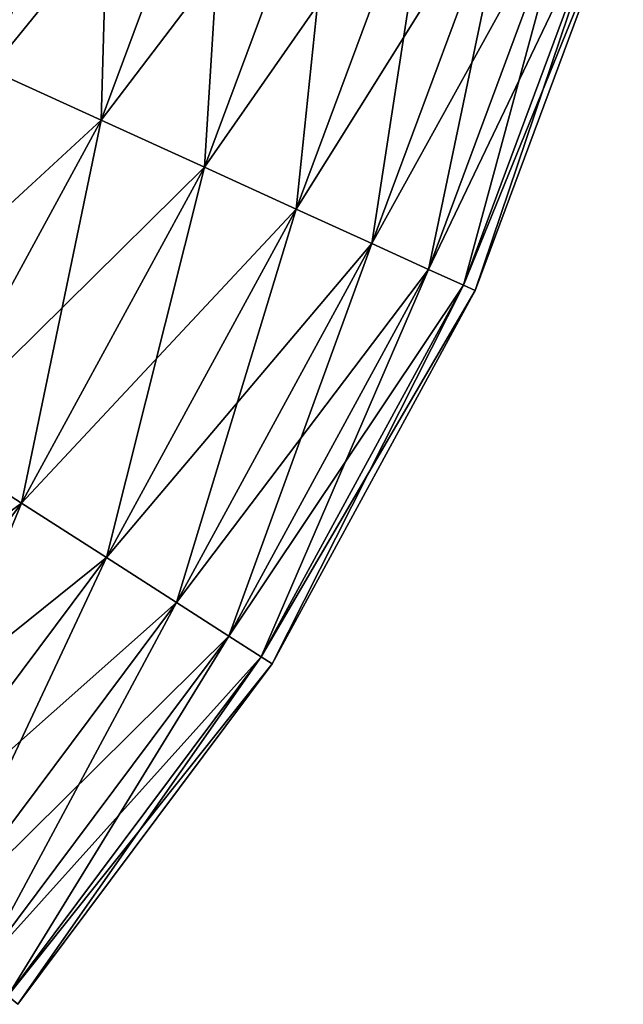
# Model space of a CAD drawing. Header units: inches. Extents: x -4.64 to 4.64, y -1.42 to 0.49.
# Tile 525 of 608: x 4.4247 to 4.4845, y -1.2 to -1.1024. Entities that reach past the tile are written whole.
import ezdxf

# ---------------------------------------------------------------- set-up
doc = ezdxf.new("R2010")
doc.units = ezdxf.units.IN
doc.header["$LTSCALE"] = 65.185185
doc.header["$MEASUREMENT"] = 0
for name, color, linetype in [('334', 7, 'CONTINUOUS'), ('335', 7, 'CONTINUOUS'), ('56', 7, 'CONTINUOUS'), ('57', 7, 'CONTINUOUS')]:
    doc.layers.add(name, color=color, linetype=linetype)

msp = doc.modelspace()

# ---------------------------------------------------------------- linework, layer by layer
at = {"layer": '334', "color": 7, "linetype": 'CONTINUOUS', "true_color": 0xa2afbf}
for points in [[(4.421768, -1.10738, -8.296887), (4.410544, -1.102267, -8.296887), (4.43382, -1.074961, -8.296887), (4.421768, -1.10738, -8.296887)], [(4.4454, -1.078347, -8.294322), (4.421768, -1.10738, -8.296887), (4.43382, -1.074961, -8.296887), (4.4454, -1.078347, -8.294322)], [(4.432748, -1.112381, -8.294322), (4.421768, -1.10738, -8.296887), (4.4454, -1.078347, -8.294322), (4.432748, -1.112381, -8.294322)], [(4.456216, -1.081509, -8.289305), (4.432748, -1.112381, -8.294322), (4.4454, -1.078347, -8.294322), (4.456216, -1.081509, -8.289305)], [(4.443002, -1.117051, -8.289305), (4.432748, -1.112381, -8.294322), (4.456216, -1.081509, -8.289305), (4.443002, -1.117051, -8.289305)], [(4.465793, -1.084309, -8.282056), (4.443002, -1.117051, -8.289305), (4.456216, -1.081509, -8.289305), (4.465793, -1.084309, -8.282056)], [(4.452084, -1.121187, -8.282056), (4.443002, -1.117051, -8.289305), (4.465793, -1.084309, -8.282056), (4.452084, -1.121187, -8.282056)], [(4.473715, -1.086625, -8.272889), (4.452084, -1.121187, -8.282056), (4.465793, -1.084309, -8.282056), (4.473715, -1.086625, -8.272889)], [(4.459594, -1.124608, -8.272889), (4.452084, -1.121187, -8.282056), (4.473715, -1.086625, -8.272889), (4.459594, -1.124608, -8.272889)], [(4.479634, -1.088356, -8.262207), (4.459594, -1.124608, -8.272889), (4.473715, -1.086625, -8.272889), (4.479634, -1.088356, -8.262207)], [(4.465207, -1.127165, -8.262207), (4.459594, -1.124608, -8.272889), (4.479634, -1.088356, -8.262207), (4.465207, -1.127165, -8.262207)], [(4.483293, -1.089426, -8.250477), (4.465207, -1.127165, -8.262207), (4.479634, -1.088356, -8.262207), (4.483293, -1.089426, -8.250477)], [(4.468675, -1.128745, -8.250477), (4.465207, -1.127165, -8.262207), (4.483293, -1.089426, -8.250477), (4.468675, -1.128745, -8.250477)], [(4.48453, -1.089788, -8.23821), (4.468675, -1.128745, -8.250477), (4.483293, -1.089426, -8.250477), (4.48453, -1.089788, -8.23821)], [(4.469849, -1.129279, -8.23821), (4.468675, -1.128745, -8.250477), (4.48453, -1.089788, -8.23821), (4.469849, -1.129279, -8.23821)], [(4.432748, -1.112381, -8.294322), (4.405221, -1.137751, -8.296887), (4.421768, -1.10738, -8.296887), (4.432748, -1.112381, -8.294322)], [(4.415376, -1.144265, -8.294322), (4.405221, -1.137751, -8.296887), (4.432748, -1.112381, -8.294322), (4.415376, -1.144265, -8.294322)], [(4.443002, -1.117051, -8.289305), (4.415376, -1.144265, -8.294322), (4.432748, -1.112381, -8.294322), (4.443002, -1.117051, -8.289305)], [(4.424861, -1.150349, -8.289305), (4.415376, -1.144265, -8.294322), (4.443002, -1.117051, -8.289305), (4.424861, -1.150349, -8.289305)], [(4.452084, -1.121187, -8.282056), (4.424861, -1.150349, -8.289305), (4.443002, -1.117051, -8.289305), (4.452084, -1.121187, -8.282056)], [(4.43326, -1.155736, -8.282056), (4.424861, -1.150349, -8.289305), (4.452084, -1.121187, -8.282056), (4.43326, -1.155736, -8.282056)], [(4.459594, -1.124608, -8.272889), (4.43326, -1.155736, -8.282056), (4.452084, -1.121187, -8.282056), (4.459594, -1.124608, -8.272889)], [(4.440207, -1.160193, -8.272889), (4.43326, -1.155736, -8.282056), (4.459594, -1.124608, -8.272889), (4.440207, -1.160193, -8.272889)], [(4.465207, -1.127165, -8.262207), (4.440207, -1.160193, -8.272889), (4.459594, -1.124608, -8.272889), (4.465207, -1.127165, -8.262207)], [(4.445398, -1.163522, -8.262207), (4.440207, -1.160193, -8.272889), (4.465207, -1.127165, -8.262207), (4.445398, -1.163522, -8.262207)], [(4.468675, -1.128745, -8.250477), (4.445398, -1.163522, -8.262207), (4.465207, -1.127165, -8.262207), (4.468675, -1.128745, -8.250477)], [(4.448606, -1.16558, -8.250477), (4.445398, -1.163522, -8.262207), (4.468675, -1.128745, -8.250477), (4.448606, -1.16558, -8.250477)], [(4.469849, -1.129279, -8.23821), (4.448606, -1.16558, -8.250477), (4.468675, -1.128745, -8.250477), (4.469849, -1.129279, -8.23821)], [(4.449691, -1.166276, -8.23821), (4.448606, -1.16558, -8.250477), (4.469849, -1.129279, -8.23821), (4.449691, -1.166276, -8.23821)], [(4.424861, -1.150349, -8.289305), (4.39364, -1.173349, -8.294322), (4.415376, -1.144265, -8.294322), (4.424861, -1.150349, -8.289305)], [(4.402161, -1.180722, -8.289305), (4.39364, -1.173349, -8.294322), (4.424861, -1.150349, -8.289305), (4.402161, -1.180722, -8.289305)], [(4.43326, -1.155736, -8.282056), (4.402161, -1.180722, -8.289305), (4.424861, -1.150349, -8.289305), (4.43326, -1.155736, -8.282056)], [(4.409707, -1.187251, -8.282056), (4.402161, -1.180722, -8.289305), (4.43326, -1.155736, -8.282056), (4.409707, -1.187251, -8.282056)], [(4.440207, -1.160193, -8.272889), (4.409707, -1.187251, -8.282056), (4.43326, -1.155736, -8.282056), (4.440207, -1.160193, -8.272889)], [(4.415948, -1.192652, -8.272889), (4.409707, -1.187251, -8.282056), (4.440207, -1.160193, -8.272889), (4.415948, -1.192652, -8.272889)], [(4.445398, -1.163522, -8.262207), (4.415948, -1.192652, -8.272889), (4.440207, -1.160193, -8.272889), (4.445398, -1.163522, -8.262207)], [(4.420612, -1.196687, -8.262207), (4.415948, -1.192652, -8.272889), (4.445398, -1.163522, -8.262207), (4.420612, -1.196687, -8.262207)], [(4.448606, -1.16558, -8.250477), (4.420612, -1.196687, -8.262207), (4.445398, -1.163522, -8.262207), (4.448606, -1.16558, -8.250477)], [(4.423494, -1.199181, -8.250477), (4.420612, -1.196687, -8.262207), (4.448606, -1.16558, -8.250477), (4.423494, -1.199181, -8.250477)], [(4.449691, -1.166276, -8.23821), (4.423494, -1.199181, -8.250477), (4.448606, -1.16558, -8.250477), (4.449691, -1.166276, -8.23821)], [(4.424469, -1.200025, -8.23821), (4.423494, -1.199181, -8.250477), (4.449691, -1.166276, -8.23821), (4.424469, -1.200025, -8.23821)]]:
    msp.add_3dface(points, dxfattribs=at)
at = {"layer": '335', "color": 7, "linetype": 'CONTINUOUS', "true_color": 0xa2afbf}
for points in [[(4.421982, -1.071499, -8.179533), (4.421768, -1.10738, -8.179533), (4.43382, -1.074961, -8.179533), (4.421982, -1.071499, -8.179533)], [(4.421768, -1.10738, -8.179533), (4.432748, -1.112381, -8.182098), (4.43382, -1.074961, -8.179533), (4.421768, -1.10738, -8.179533)], [(4.43382, -1.074961, -8.179533), (4.432748, -1.112381, -8.182098), (4.4454, -1.078347, -8.182098), (4.43382, -1.074961, -8.179533)], [(4.432748, -1.112381, -8.182098), (4.443002, -1.117051, -8.187115), (4.4454, -1.078347, -8.182098), (4.432748, -1.112381, -8.182098)], [(4.4454, -1.078347, -8.182098), (4.443002, -1.117051, -8.187115), (4.456216, -1.081509, -8.187115), (4.4454, -1.078347, -8.182098)], [(4.443002, -1.117051, -8.187115), (4.452084, -1.121187, -8.194364), (4.456216, -1.081509, -8.187115), (4.443002, -1.117051, -8.187115)], [(4.456216, -1.081509, -8.187115), (4.452084, -1.121187, -8.194364), (4.465793, -1.084309, -8.194364), (4.456216, -1.081509, -8.187115)], [(4.452084, -1.121187, -8.194364), (4.459594, -1.124608, -8.203531), (4.465793, -1.084309, -8.194364), (4.452084, -1.121187, -8.194364)], [(4.465793, -1.084309, -8.194364), (4.459594, -1.124608, -8.203531), (4.473715, -1.086625, -8.203531), (4.465793, -1.084309, -8.194364)], [(4.459594, -1.124608, -8.203531), (4.465207, -1.127165, -8.214213), (4.473715, -1.086625, -8.203531), (4.459594, -1.124608, -8.203531)], [(4.473715, -1.086625, -8.203531), (4.465207, -1.127165, -8.214213), (4.479634, -1.088356, -8.214213), (4.473715, -1.086625, -8.203531)], [(4.465207, -1.127165, -8.214213), (4.468675, -1.128745, -8.225943), (4.479634, -1.088356, -8.214213), (4.465207, -1.127165, -8.214213)], [(4.479634, -1.088356, -8.214213), (4.468675, -1.128745, -8.225943), (4.483293, -1.089426, -8.225943), (4.479634, -1.088356, -8.214213)], [(4.468675, -1.128745, -8.225943), (4.469849, -1.129279, -8.23821), (4.483293, -1.089426, -8.225943), (4.468675, -1.128745, -8.225943)], [(4.469849, -1.129279, -8.23821), (4.48453, -1.089788, -8.23821), (4.483293, -1.089426, -8.225943), (4.469849, -1.129279, -8.23821)], [(4.421768, -1.10738, -8.179533), (4.415376, -1.144265, -8.182098), (4.432748, -1.112381, -8.182098), (4.421768, -1.10738, -8.179533)], [(4.415376, -1.144265, -8.182098), (4.424861, -1.150349, -8.187115), (4.432748, -1.112381, -8.182098), (4.415376, -1.144265, -8.182098)], [(4.432748, -1.112381, -8.182098), (4.424861, -1.150349, -8.187115), (4.443002, -1.117051, -8.187115), (4.432748, -1.112381, -8.182098)], [(4.424861, -1.150349, -8.187115), (4.43326, -1.155736, -8.194364), (4.443002, -1.117051, -8.187115), (4.424861, -1.150349, -8.187115)], [(4.443002, -1.117051, -8.187115), (4.43326, -1.155736, -8.194364), (4.452084, -1.121187, -8.194364), (4.443002, -1.117051, -8.187115)], [(4.43326, -1.155736, -8.194364), (4.440207, -1.160193, -8.203531), (4.452084, -1.121187, -8.194364), (4.43326, -1.155736, -8.194364)], [(4.452084, -1.121187, -8.194364), (4.440207, -1.160193, -8.203531), (4.459594, -1.124608, -8.203531), (4.452084, -1.121187, -8.194364)], [(4.440207, -1.160193, -8.203531), (4.445398, -1.163522, -8.214213), (4.459594, -1.124608, -8.203531), (4.440207, -1.160193, -8.203531)], [(4.459594, -1.124608, -8.203531), (4.445398, -1.163522, -8.214213), (4.465207, -1.127165, -8.214213), (4.459594, -1.124608, -8.203531)], [(4.445398, -1.163522, -8.214213), (4.448606, -1.16558, -8.225943), (4.465207, -1.127165, -8.214213), (4.445398, -1.163522, -8.214213)], [(4.465207, -1.127165, -8.214213), (4.448606, -1.16558, -8.225943), (4.468675, -1.128745, -8.225943), (4.465207, -1.127165, -8.214213)], [(4.448606, -1.16558, -8.225943), (4.449691, -1.166276, -8.23821), (4.468675, -1.128745, -8.225943), (4.448606, -1.16558, -8.225943)], [(4.449691, -1.166276, -8.23821), (4.469849, -1.129279, -8.23821), (4.468675, -1.128745, -8.225943), (4.449691, -1.166276, -8.23821)], [(4.415376, -1.144265, -8.182098), (4.402161, -1.180722, -8.187115), (4.424861, -1.150349, -8.187115), (4.415376, -1.144265, -8.182098)], [(4.402161, -1.180722, -8.187115), (4.409707, -1.187251, -8.194364), (4.424861, -1.150349, -8.187115), (4.402161, -1.180722, -8.187115)], [(4.424861, -1.150349, -8.187115), (4.409707, -1.187251, -8.194364), (4.43326, -1.155736, -8.194364), (4.424861, -1.150349, -8.187115)], [(4.409707, -1.187251, -8.194364), (4.415948, -1.192652, -8.203531), (4.43326, -1.155736, -8.194364), (4.409707, -1.187251, -8.194364)], [(4.43326, -1.155736, -8.194364), (4.415948, -1.192652, -8.203531), (4.440207, -1.160193, -8.203531), (4.43326, -1.155736, -8.194364)], [(4.415948, -1.192652, -8.203531), (4.420612, -1.196687, -8.214213), (4.440207, -1.160193, -8.203531), (4.415948, -1.192652, -8.203531)], [(4.440207, -1.160193, -8.203531), (4.420612, -1.196687, -8.214213), (4.445398, -1.163522, -8.214213), (4.440207, -1.160193, -8.203531)], [(4.420612, -1.196687, -8.214213), (4.423494, -1.199181, -8.225943), (4.445398, -1.163522, -8.214213), (4.420612, -1.196687, -8.214213)], [(4.445398, -1.163522, -8.214213), (4.423494, -1.199181, -8.225943), (4.448606, -1.16558, -8.225943), (4.445398, -1.163522, -8.214213)], [(4.423494, -1.199181, -8.225943), (4.424469, -1.200025, -8.23821), (4.448606, -1.16558, -8.225943), (4.423494, -1.199181, -8.225943)], [(4.424469, -1.200025, -8.23821), (4.449691, -1.166276, -8.23821), (4.448606, -1.16558, -8.225943), (4.424469, -1.200025, -8.23821)]]:
    msp.add_3dface(points, dxfattribs=at)
at = {"layer": '56', "color": 7, "linetype": 'CONTINUOUS', "true_color": 0xa2afbf}
for points in [[(4.421982, -1.071499, 8.296887), (4.421768, -1.10738, 8.296887), (4.43382, -1.074961, 8.296887), (4.421982, -1.071499, 8.296887)], [(4.421768, -1.10738, 8.296887), (4.432748, -1.112381, 8.294322), (4.43382, -1.074961, 8.296887), (4.421768, -1.10738, 8.296887)], [(4.43382, -1.074961, 8.296887), (4.432748, -1.112381, 8.294322), (4.4454, -1.078347, 8.294322), (4.43382, -1.074961, 8.296887)], [(4.432748, -1.112381, 8.294322), (4.443002, -1.117051, 8.289305), (4.4454, -1.078347, 8.294322), (4.432748, -1.112381, 8.294322)], [(4.4454, -1.078347, 8.294322), (4.443002, -1.117051, 8.289305), (4.456216, -1.081509, 8.289305), (4.4454, -1.078347, 8.294322)], [(4.443002, -1.117051, 8.289305), (4.452084, -1.121187, 8.282056), (4.456216, -1.081509, 8.289305), (4.443002, -1.117051, 8.289305)], [(4.456216, -1.081509, 8.289305), (4.452084, -1.121187, 8.282056), (4.465793, -1.084309, 8.282056), (4.456216, -1.081509, 8.289305)], [(4.452084, -1.121187, 8.282056), (4.459594, -1.124608, 8.272889), (4.465793, -1.084309, 8.282056), (4.452084, -1.121187, 8.282056)], [(4.465793, -1.084309, 8.282056), (4.459594, -1.124608, 8.272889), (4.473715, -1.086625, 8.272889), (4.465793, -1.084309, 8.282056)], [(4.459594, -1.124608, 8.272889), (4.465207, -1.127165, 8.262207), (4.473715, -1.086625, 8.272889), (4.459594, -1.124608, 8.272889)], [(4.473715, -1.086625, 8.272889), (4.465207, -1.127165, 8.262207), (4.479634, -1.088356, 8.262207), (4.473715, -1.086625, 8.272889)], [(4.465207, -1.127165, 8.262207), (4.468675, -1.128745, 8.250477), (4.479634, -1.088356, 8.262207), (4.465207, -1.127165, 8.262207)], [(4.479634, -1.088356, 8.262207), (4.468675, -1.128745, 8.250477), (4.483293, -1.089426, 8.250477), (4.479634, -1.088356, 8.262207)], [(4.468675, -1.128745, 8.250477), (4.469849, -1.129279, 8.23821), (4.483293, -1.089426, 8.250477), (4.468675, -1.128745, 8.250477)], [(4.483293, -1.089426, 8.250477), (4.469849, -1.129279, 8.23821), (4.48453, -1.089788, 8.23821), (4.483293, -1.089426, 8.250477)], [(4.421768, -1.10738, 8.296887), (4.415376, -1.144265, 8.294322), (4.432748, -1.112381, 8.294322), (4.421768, -1.10738, 8.296887)], [(4.415376, -1.144265, 8.294322), (4.424861, -1.150349, 8.289305), (4.432748, -1.112381, 8.294322), (4.415376, -1.144265, 8.294322)], [(4.432748, -1.112381, 8.294322), (4.424861, -1.150349, 8.289305), (4.443002, -1.117051, 8.289305), (4.432748, -1.112381, 8.294322)], [(4.424861, -1.150349, 8.289305), (4.43326, -1.155736, 8.282056), (4.443002, -1.117051, 8.289305), (4.424861, -1.150349, 8.289305)], [(4.443002, -1.117051, 8.289305), (4.43326, -1.155736, 8.282056), (4.452084, -1.121187, 8.282056), (4.443002, -1.117051, 8.289305)], [(4.43326, -1.155736, 8.282056), (4.440207, -1.160193, 8.272889), (4.452084, -1.121187, 8.282056), (4.43326, -1.155736, 8.282056)], [(4.452084, -1.121187, 8.282056), (4.440207, -1.160193, 8.272889), (4.459594, -1.124608, 8.272889), (4.452084, -1.121187, 8.282056)], [(4.440207, -1.160193, 8.272889), (4.445398, -1.163522, 8.262207), (4.459594, -1.124608, 8.272889), (4.440207, -1.160193, 8.272889)], [(4.459594, -1.124608, 8.272889), (4.445398, -1.163522, 8.262207), (4.465207, -1.127165, 8.262207), (4.459594, -1.124608, 8.272889)], [(4.445398, -1.163522, 8.262207), (4.448606, -1.16558, 8.250477), (4.465207, -1.127165, 8.262207), (4.445398, -1.163522, 8.262207)], [(4.465207, -1.127165, 8.262207), (4.448606, -1.16558, 8.250477), (4.468675, -1.128745, 8.250477), (4.465207, -1.127165, 8.262207)], [(4.448606, -1.16558, 8.250477), (4.449691, -1.166276, 8.23821), (4.468675, -1.128745, 8.250477), (4.448606, -1.16558, 8.250477)], [(4.468675, -1.128745, 8.250477), (4.449691, -1.166276, 8.23821), (4.469849, -1.129279, 8.23821), (4.468675, -1.128745, 8.250477)], [(4.415376, -1.144265, 8.294322), (4.402161, -1.180722, 8.289305), (4.424861, -1.150349, 8.289305), (4.415376, -1.144265, 8.294322)], [(4.402161, -1.180722, 8.289305), (4.409707, -1.187251, 8.282056), (4.424861, -1.150349, 8.289305), (4.402161, -1.180722, 8.289305)], [(4.424861, -1.150349, 8.289305), (4.409707, -1.187251, 8.282056), (4.43326, -1.155736, 8.282056), (4.424861, -1.150349, 8.289305)], [(4.409707, -1.187251, 8.282056), (4.415948, -1.192652, 8.272889), (4.43326, -1.155736, 8.282056), (4.409707, -1.187251, 8.282056)], [(4.43326, -1.155736, 8.282056), (4.415948, -1.192652, 8.272889), (4.440207, -1.160193, 8.272889), (4.43326, -1.155736, 8.282056)], [(4.415948, -1.192652, 8.272889), (4.420612, -1.196687, 8.262207), (4.440207, -1.160193, 8.272889), (4.415948, -1.192652, 8.272889)], [(4.440207, -1.160193, 8.272889), (4.420612, -1.196687, 8.262207), (4.445398, -1.163522, 8.262207), (4.440207, -1.160193, 8.272889)], [(4.420612, -1.196687, 8.262207), (4.423494, -1.199181, 8.250477), (4.445398, -1.163522, 8.262207), (4.420612, -1.196687, 8.262207)], [(4.445398, -1.163522, 8.262207), (4.423494, -1.199181, 8.250477), (4.448606, -1.16558, 8.250477), (4.445398, -1.163522, 8.262207)], [(4.423494, -1.199181, 8.250477), (4.424469, -1.200025, 8.23821), (4.448606, -1.16558, 8.250477), (4.423494, -1.199181, 8.250477)], [(4.448606, -1.16558, 8.250477), (4.424469, -1.200025, 8.23821), (4.449691, -1.166276, 8.23821), (4.448606, -1.16558, 8.250477)]]:
    msp.add_3dface(points, dxfattribs=at)
at = {"layer": '57', "color": 7, "linetype": 'CONTINUOUS', "true_color": 0xa2afbf}
for points in [[(4.421768, -1.10738, 8.179533), (4.410544, -1.102267, 8.179533), (4.43382, -1.074961, 8.179533), (4.421768, -1.10738, 8.179533)], [(4.4454, -1.078347, 8.182098), (4.421768, -1.10738, 8.179533), (4.43382, -1.074961, 8.179533), (4.4454, -1.078347, 8.182098)], [(4.432748, -1.112381, 8.182098), (4.421768, -1.10738, 8.179533), (4.4454, -1.078347, 8.182098), (4.432748, -1.112381, 8.182098)], [(4.456216, -1.081509, 8.187115), (4.432748, -1.112381, 8.182098), (4.4454, -1.078347, 8.182098), (4.456216, -1.081509, 8.187115)], [(4.443002, -1.117051, 8.187115), (4.432748, -1.112381, 8.182098), (4.456216, -1.081509, 8.187115), (4.443002, -1.117051, 8.187115)], [(4.465793, -1.084309, 8.194364), (4.443002, -1.117051, 8.187115), (4.456216, -1.081509, 8.187115), (4.465793, -1.084309, 8.194364)], [(4.452084, -1.121187, 8.194364), (4.443002, -1.117051, 8.187115), (4.465793, -1.084309, 8.194364), (4.452084, -1.121187, 8.194364)], [(4.473715, -1.086625, 8.203531), (4.452084, -1.121187, 8.194364), (4.465793, -1.084309, 8.194364), (4.473715, -1.086625, 8.203531)], [(4.459594, -1.124608, 8.203531), (4.452084, -1.121187, 8.194364), (4.473715, -1.086625, 8.203531), (4.459594, -1.124608, 8.203531)], [(4.479634, -1.088356, 8.214213), (4.459594, -1.124608, 8.203531), (4.473715, -1.086625, 8.203531), (4.479634, -1.088356, 8.214213)], [(4.465207, -1.127165, 8.214213), (4.459594, -1.124608, 8.203531), (4.479634, -1.088356, 8.214213), (4.465207, -1.127165, 8.214213)], [(4.483293, -1.089426, 8.225943), (4.465207, -1.127165, 8.214213), (4.479634, -1.088356, 8.214213), (4.483293, -1.089426, 8.225943)], [(4.468675, -1.128745, 8.225943), (4.465207, -1.127165, 8.214213), (4.483293, -1.089426, 8.225943), (4.468675, -1.128745, 8.225943)], [(4.48453, -1.089788, 8.23821), (4.468675, -1.128745, 8.225943), (4.483293, -1.089426, 8.225943), (4.48453, -1.089788, 8.23821)], [(4.48453, -1.089788, 8.23821), (4.469849, -1.129279, 8.23821), (4.468675, -1.128745, 8.225943), (4.48453, -1.089788, 8.23821)], [(4.432748, -1.112381, 8.182098), (4.405221, -1.137751, 8.179533), (4.421768, -1.10738, 8.179533), (4.432748, -1.112381, 8.182098)], [(4.415376, -1.144265, 8.182098), (4.405221, -1.137751, 8.179533), (4.432748, -1.112381, 8.182098), (4.415376, -1.144265, 8.182098)], [(4.443002, -1.117051, 8.187115), (4.415376, -1.144265, 8.182098), (4.432748, -1.112381, 8.182098), (4.443002, -1.117051, 8.187115)], [(4.424861, -1.150349, 8.187115), (4.415376, -1.144265, 8.182098), (4.443002, -1.117051, 8.187115), (4.424861, -1.150349, 8.187115)], [(4.452084, -1.121187, 8.194364), (4.424861, -1.150349, 8.187115), (4.443002, -1.117051, 8.187115), (4.452084, -1.121187, 8.194364)], [(4.43326, -1.155736, 8.194364), (4.424861, -1.150349, 8.187115), (4.452084, -1.121187, 8.194364), (4.43326, -1.155736, 8.194364)], [(4.459594, -1.124608, 8.203531), (4.43326, -1.155736, 8.194364), (4.452084, -1.121187, 8.194364), (4.459594, -1.124608, 8.203531)], [(4.440207, -1.160193, 8.203531), (4.43326, -1.155736, 8.194364), (4.459594, -1.124608, 8.203531), (4.440207, -1.160193, 8.203531)], [(4.465207, -1.127165, 8.214213), (4.440207, -1.160193, 8.203531), (4.459594, -1.124608, 8.203531), (4.465207, -1.127165, 8.214213)], [(4.445398, -1.163522, 8.214213), (4.440207, -1.160193, 8.203531), (4.465207, -1.127165, 8.214213), (4.445398, -1.163522, 8.214213)], [(4.468675, -1.128745, 8.225943), (4.445398, -1.163522, 8.214213), (4.465207, -1.127165, 8.214213), (4.468675, -1.128745, 8.225943)], [(4.448606, -1.16558, 8.225943), (4.445398, -1.163522, 8.214213), (4.468675, -1.128745, 8.225943), (4.448606, -1.16558, 8.225943)], [(4.469849, -1.129279, 8.23821), (4.448606, -1.16558, 8.225943), (4.468675, -1.128745, 8.225943), (4.469849, -1.129279, 8.23821)], [(4.469849, -1.129279, 8.23821), (4.449691, -1.166276, 8.23821), (4.448606, -1.16558, 8.225943), (4.469849, -1.129279, 8.23821)], [(4.424861, -1.150349, 8.187115), (4.39364, -1.173349, 8.182098), (4.415376, -1.144265, 8.182098), (4.424861, -1.150349, 8.187115)], [(4.402161, -1.180722, 8.187115), (4.39364, -1.173349, 8.182098), (4.424861, -1.150349, 8.187115), (4.402161, -1.180722, 8.187115)], [(4.43326, -1.155736, 8.194364), (4.402161, -1.180722, 8.187115), (4.424861, -1.150349, 8.187115), (4.43326, -1.155736, 8.194364)], [(4.409707, -1.187251, 8.194364), (4.402161, -1.180722, 8.187115), (4.43326, -1.155736, 8.194364), (4.409707, -1.187251, 8.194364)], [(4.440207, -1.160193, 8.203531), (4.409707, -1.187251, 8.194364), (4.43326, -1.155736, 8.194364), (4.440207, -1.160193, 8.203531)], [(4.415948, -1.192652, 8.203531), (4.409707, -1.187251, 8.194364), (4.440207, -1.160193, 8.203531), (4.415948, -1.192652, 8.203531)], [(4.445398, -1.163522, 8.214213), (4.415948, -1.192652, 8.203531), (4.440207, -1.160193, 8.203531), (4.445398, -1.163522, 8.214213)], [(4.420612, -1.196687, 8.214213), (4.415948, -1.192652, 8.203531), (4.445398, -1.163522, 8.214213), (4.420612, -1.196687, 8.214213)], [(4.448606, -1.16558, 8.225943), (4.420612, -1.196687, 8.214213), (4.445398, -1.163522, 8.214213), (4.448606, -1.16558, 8.225943)], [(4.423494, -1.199181, 8.225943), (4.420612, -1.196687, 8.214213), (4.448606, -1.16558, 8.225943), (4.423494, -1.199181, 8.225943)], [(4.449691, -1.166276, 8.23821), (4.423494, -1.199181, 8.225943), (4.448606, -1.16558, 8.225943), (4.449691, -1.166276, 8.23821)], [(4.449691, -1.166276, 8.23821), (4.424469, -1.200025, 8.23821), (4.423494, -1.199181, 8.225943), (4.449691, -1.166276, 8.23821)]]:
    msp.add_3dface(points, dxfattribs=at)

doc.saveas('drawing.dxf')
